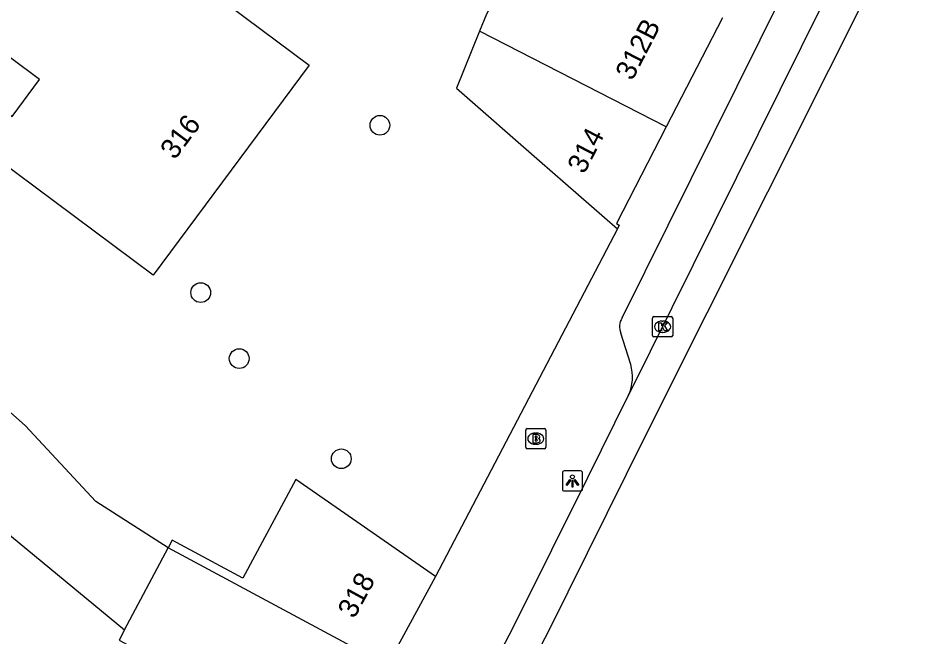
# Model space of a CAD drawing. Extents: x 159222 to 160346, y 381249 to 382166.
# Drawn here: x 160169.13 to 160214.17, y 381674.92 to 381705.57 of the extents above; entities that cross this region are included whole.
import ezdxf

# ---------------------------------------------------------------- set-up
doc = ezdxf.new("R2010")
doc.units = 0
for name, color, linetype in [('IMGEO_Boom', 7, 'Continuous'), ('IMGEO_Brandkraan', 7, 'Continuous'), ('IMGEO_Kolk', 7, 'Continuous'), ('IMGEO_Lichtpunt', 7, 'Continuous'), ('IMGEO_Pand', 7, 'Continuous'), ('IMGEO_Pand_nummerreeks', 7, 'Continuous'), ('IMGEO_Rijbaan_lokaal_gesloten', 7, 'Continuous'), ('IMGEO_Voetpad_open', 7, 'Continuous')]:
    doc.layers.add(name, color=color, linetype=linetype)

msp = doc.modelspace()

# ---------------------------------------------------------------- linework, layer by layer
at = {"layer": 'IMGEO_Boom'}
for centre in [(160187.057, 381700.265), (160178.176, 381691.978), (160180.083, 381688.707), (160185.146, 381683.745)]:
    msp.add_circle(centre, 0.489, dxfattribs=at)
at = {"layer": 'IMGEO_Brandkraan'}
for p, q in [((160194.286, 381684.314), (160194.286, 381685.166)), ((160194.361, 381685.24), (160195.213, 381685.24)), ((160194.774, 381685.02), (160194.799, 381685.02)), ((160195.287, 381685.166), (160195.287, 381684.314)), ((160194.797, 381684.46), (160194.772, 381684.46)), ((160195.213, 381684.24), (160194.361, 381684.24))]:
    msp.add_line(p, q, dxfattribs=at)
for points in [[(160194.286, 381684.314), (160194.286, 381685.166)], [(160194.361, 381685.24), (160195.213, 381685.24)], [(160194.634, 381684.94), (160194.634, 381684.54), (160194.847, 381684.54)], [(160194.865, 381684.94), (160194.634, 381684.94)], [(160195.287, 381685.166), (160195.287, 381684.314)], [(160194.813, 381684.859), (160194.759, 381684.859), (160194.759, 381684.783)], [(160194.759, 381684.783), (160194.812, 381684.783)], [(160194.821, 381684.707), (160194.759, 381684.707), (160194.759, 381684.626)], [(160194.759, 381684.626), (160194.821, 381684.626)], [(160195.213, 381684.24), (160194.361, 381684.24)]]:
    msp.add_lwpolyline(points, dxfattribs=at)
for centre, radius, start, end in [((160194.363, 381685.164), 0.0765, 91.552, 178.448), ((160194.363, 381685.164), 0.0765, 91.552, 178.448), ((160194.869, 381684.795), 0.145, 59.4692, 91.5367), ((160194.894, 381684.842), 0.0922, 285.5137, 58.1501), ((160195.211, 381685.164), 0.0765, 1.552, 88.448), ((160195.211, 381685.164), 0.0765, 1.552, 88.448), ((160194.814, 381684.821), 0.0379, 267.8285, 90.9355), ((160194.822, 381684.666), 0.0404, 269.8759, 90.5077), ((160194.853, 381684.791), 0.251, 268.6676, 293.5347), ((160194.899, 381684.65), 0.105, 301.3115, 78.989), ((160194.363, 381684.316), 0.0765, 181.552, 268.448), ((160194.363, 381684.316), 0.0765, 181.552, 268.448), ((160195.211, 381684.316), 0.0765, 271.552, 358.448), ((160195.211, 381684.316), 0.0765, 271.552, 358.448)]:
    msp.add_arc(centre, radius, start, end, dxfattribs=at)
for centre, major_axis, ratio, start_param, end_param in [((160194.773, 381684.74), (-0.387, 0.002), 0.722429, 4.712389, 7.853982), ((160194.798, 381684.74), (-0.39, 0.002), 0.717154, 1.570796, 4.712389)]:
    msp.add_ellipse(centre, major_axis=major_axis, ratio=ratio, start_param=start_param, end_param=end_param, dxfattribs=at)
at = {"layer": 'IMGEO_Kolk'}
for p, q in [((160200.645, 381690.786), (160201.497, 381690.786)), ((160200.57, 381689.86), (160200.57, 381690.712)), ((160201.058, 381690.566), (160201.083, 381690.566)), ((160201.571, 381690.712), (160201.571, 381689.86)), ((160201.081, 381690.006), (160201.056, 381690.006)), ((160201.497, 381689.786), (160200.645, 381689.786))]:
    msp.add_line(p, q, dxfattribs=at)
for points in [[(160200.645, 381690.786), (160201.497, 381690.786)], [(160200.57, 381689.86), (160200.57, 381690.712)], [(160200.891, 381690.486), (160201.014, 381690.486), (160201.014, 381690.335), (160201.144, 381690.486), (160201.308, 381690.486), (160201.162, 381690.335), (160201.315, 381690.086), (160201.163, 381690.086), (160201.078, 381690.25), (160201.014, 381690.183), (160201.014, 381690.086), (160200.891, 381690.086), (160200.891, 381690.486)], [(160201.571, 381690.712), (160201.571, 381689.86)], [(160201.497, 381689.786), (160200.645, 381689.786)]]:
    msp.add_lwpolyline(points, dxfattribs=at)
for centre, start, end in [((160200.647, 381690.71), 91.552, 178.448), ((160200.647, 381690.71), 91.552, 178.448), ((160201.495, 381690.71), 1.552, 88.448), ((160201.495, 381690.71), 1.552, 88.448), ((160200.647, 381689.862), 181.552, 268.448), ((160200.647, 381689.862), 181.552, 268.448), ((160201.495, 381689.862), 271.552, 358.448), ((160201.495, 381689.862), 271.552, 358.448)]:
    msp.add_arc(centre, 0.0765, start, end, dxfattribs=at)
for centre, major_axis, ratio, start_param, end_param in [((160201.057, 381690.286), (-0.387, 0.002), 0.722429, 4.712389, 7.853982), ((160201.082, 381690.286), (-0.39, 0.002), 0.717154, 1.570796, 4.712389)]:
    msp.add_ellipse(centre, major_axis=major_axis, ratio=ratio, start_param=start_param, end_param=end_param, dxfattribs=at)
at = {"layer": 'IMGEO_Lichtpunt'}
for p, q in [((160197.007, 381683.145), (160196.199, 381683.145)), ((160197.007, 381683.145), (160196.199, 381683.145)), ((160196.105, 381683.05), (160196.105, 381682.243)), ((160196.105, 381683.05), (160196.105, 381682.243)), ((160197.101, 381682.243), (160197.101, 381683.05)), ((160197.101, 381682.243), (160197.101, 381683.05)), ((160196.199, 381682.149), (160197.007, 381682.149)), ((160196.199, 381682.149), (160197.007, 381682.149))]:
    msp.add_line(p, q, dxfattribs=at)
for points in [[(160196.479, 381682.714), (160196.518, 381682.686), (160196.33, 381682.424), (160196.292, 381682.451), (160196.479, 381682.714)], [(160196.581, 381682.666), (160196.628, 381682.666), (160196.628, 381682.344), (160196.581, 381682.344), (160196.581, 381682.666)], [(160196.691, 381682.686), (160196.729, 381682.713), (160196.916, 381682.451), (160196.877, 381682.423), (160196.691, 381682.686)]]:
    msp.add_lwpolyline(points, dxfattribs=at)
msp.add_circle((160196.604, 381682.848), 0.0994, dxfattribs=at)
for centre, start, end in [((160196.199, 381683.05), 90, 180), ((160196.199, 381683.05), 90, 180), ((160197.007, 381683.05), 0, 90), ((160197.007, 381683.05), 0, 90), ((160196.199, 381682.243), 180, 270), ((160196.199, 381682.243), 180, 270), ((160197.007, 381682.243), 270, 0), ((160197.007, 381682.243), 270, 360)]:
    msp.add_arc(centre, 0.0946, start, end, dxfattribs=at)
at = {"layer": 'IMGEO_Pand'}
for points in [[(160189.828, 381712.878), (160188.396, 381710.084), (160193.269, 381707.586), (160192.344, 381705.78), (160192.002, 381704.93)], [(160179.535, 381706.233), (160183.549, 381703.251), (160175.817, 381692.844), (160168.008, 381698.646), (160167.1, 381697.424), (160162.304, 381700.987), (160164.487, 381703.924), (160168.5, 381700.942), (160168.821, 381700.704), (160170.183, 381702.538), (160165.85, 381705.758), (160170.946, 381712.616), (160175.279, 381709.396), (160179.535, 381706.233)], [(160204.033, 381705.591), (160201.248, 381700.19)], [(160192.002, 381704.93), (160190.863, 381702.103), (160194.971, 381698.512), (160198.828, 381695.142)], [(160201.248, 381700.19), (160192.002, 381704.93)], [(160201.248, 381700.19), (160198.781, 381695.408), (160198.917, 381695.316), (160198.828, 381695.142)], [(160176.563, 381679.334), (160172.975, 381681.622), (160169.471, 381685.396), (160164.149, 381690.107), (160160.99, 381686.315), (160174.403, 381675.265)], [(160189.812, 381677.911), (160185.707, 381680.766), (160182.894, 381682.723), (160180.265, 381677.834), (160176.766, 381679.716), (160176.563, 381679.334)], [(160174.403, 381675.265), (160176.563, 381679.334)], [(160187.416, 381673.501), (160176.563, 381679.334)], [(160189.812, 381677.911), (160189.695, 381677.696), (160187.416, 381673.501)], [(160174.403, 381675.265), (160174.132, 381674.754), (160180.523, 381671.287), (160184.732, 381669.023)]]:
    msp.add_lwpolyline(points, dxfattribs=at)
at = {"layer": 'IMGEO_Rijbaan_lokaal_gesloten'}
for points in [[(160212.584, 381713.466), (160210.093, 381708.475), (160199.383, 381686.888)], [(160214.17, 381712.699), (160209.297, 381702.977), (160200.237, 381684.926), (160195.4, 381675.172), (160192.483, 381669.642), (160190.409, 381665.724), (160188.106, 381661.73), (160185.188, 381657.275), (160182.04, 381652.59), (160178.585, 381647.981), (160174.132, 381642.912), (160167.068, 381636.152), (160166.394, 381635.674), (160165.31, 381637.041)], [(160186.026, 381661.61), (160187.091, 381663.311), (160189.363, 381667.254), (160190.145, 381668.66), (160190.792, 381669.884), (160193.671, 381675.387), (160195.585, 381679.238), (160197.363, 381682.824), (160199.383, 381686.888)]]:
    msp.add_lwpolyline(points, dxfattribs=at)
at = {"layer": 'IMGEO_Voetpad_open'}
for points in [[(160199.063, 381690.719), (160209.323, 381711.403)], [(160198.828, 381695.142), (160189.812, 381677.911)], [(160199.491, 381688.422), (160199.005, 381689.965)]]:
    msp.add_lwpolyline(points, dxfattribs=at)
for centre, radius, start, end in [((160199.726, 381690.289), 0.791, 147.0371, 204.1655), ((160197.343, 381687.802), 2.236, 335.8588, 16.0868)]:
    msp.add_arc(centre, radius, start, end, dxfattribs=at)

# ---------------------------------------------------------------- texts
at = {"layer": 'IMGEO_Pand_nummerreeks'}
for s, rotation, p in [('312B', 62.7139, (160199.568, 381702.431)), ('316', 53.3891, (160176.892, 381698.517)), ('314', 62.7206, (160197.185, 381697.809)), ('318', 61.4843, (160185.787, 381675.781))]:
    msp.add_text(s, height=1, rotation=rotation, dxfattribs=at).set_placement(p)

doc.saveas('drawing.dxf')
